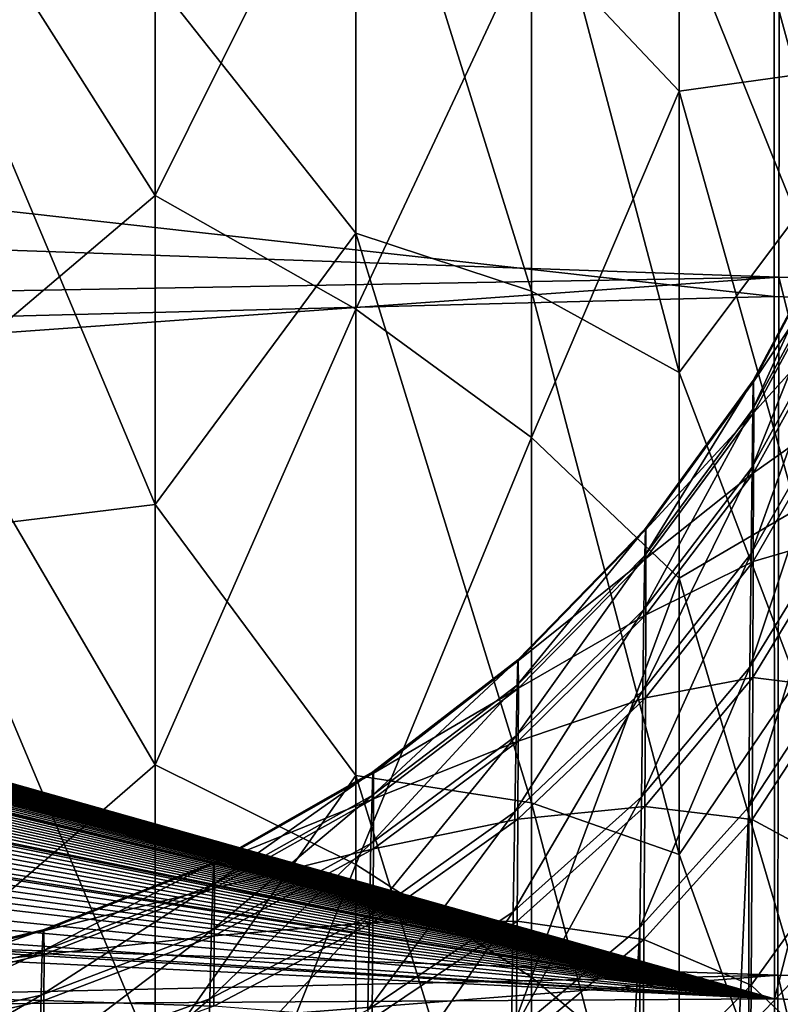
# Model space of a CAD drawing. Header units: metres. Extents: x -22 to 73, y -229 to 22.
# Tile 438 of 447: x 67.45 to 69.21, y 8.86 to 11.14. Entities that reach past the tile are written whole.
import ezdxf

# ---------------------------------------------------------------- set-up
doc = ezdxf.new("R2010")
doc.units = ezdxf.units.M
doc.layers.add('solid_509500_SW0001', color=7, linetype='CONTINUOUS')

msp = doc.modelspace()

# ---------------------------------------------------------------- linework, layer by layer
at = {"layer": 'solid_509500_SW0001'}
for points in [[(53.799999, 11.083866, 85.8367), (69.202759, 10.544668, 86.160667), (69.205086, 12.078847, 85.17852)], [(53.799999, 11.872946, 85.321465), (53.799999, 11.083866, 85.8367), (69.205086, 12.078847, 85.17852)], [(69.609344, 10.534012, 86.13485), (69.205086, 12.078847, 85.17852), (69.202759, 10.544668, 86.160667)], [(69.609802, 12.065988, 85.154037), (69.205086, 12.078847, 85.17852), (69.609344, 10.534012, 86.13485)], [(62.762138, 11.216976, 50.246708), (69.192398, 12.044147, 50.797138), (69.192436, 10.500143, 49.813549)], [(69.608002, 10.485254, 49.838364), (69.192436, 10.500143, 49.813549), (69.192398, 12.044147, 50.797138)], [(69.608002, 10.485254, 49.838364), (69.192398, 12.044147, 50.797138), (69.608047, 12.029152, 50.821976)], [(68.972176, 10.974363, 56.171429), (68.972176, 12.008111, 57.222382), (68.63073, 11.336798, 55.780785)], [(69.243576, 11.012195, 57.001842), (68.972176, 12.008111, 57.222382), (68.972176, 10.974363, 56.171429)], [(69.243576, 11.012195, 57.001842), (69.243576, 11.932029, 58.007271), (68.972176, 12.008111, 57.222382)], [(67.76059, 10.73327, 54.071732), (67.76059, 11.959654, 55.109447), (67.245842, 11.543898, 54.251423)], [(68.224693, 11.666991, 55.424889), (67.76059, 11.959654, 55.109447), (67.76059, 10.73327, 54.071732)], [(67.76059, 11.23317, 81.814865), (68.224693, 11.816293, 80.738586), (68.224693, 10.646147, 81.731567)], [(68.224693, 11.816293, 80.738586), (68.63073, 11.616148, 80.26078), (68.63073, 10.512208, 81.219498)], [(68.224693, 10.646147, 81.731567), (68.224693, 11.816293, 80.738586), (68.63073, 10.512208, 81.219498)], [(68.972176, 11.363917, 79.764633), (69.243576, 11.677129, 78.621338), (69.243576, 10.686223, 79.617783)], [(68.224693, 10.470617, 54.412571), (68.224693, 11.666991, 55.424889), (67.76059, 10.73327, 54.071732)], [(68.63073, 11.336798, 55.780785), (68.224693, 11.666991, 55.424889), (68.224693, 10.470617, 54.412571)], [(68.63073, 11.616148, 80.26078), (68.972176, 11.363917, 79.764633), (68.972176, 10.324289, 80.686775)], [(68.63073, 10.512208, 81.219498), (68.63073, 11.616148, 80.26078), (68.972176, 10.324289, 80.686775)], [(67.76059, 10.73327, 54.071732), (67.245842, 11.543898, 54.251423), (67.245842, 10.297014, 53.294338)], [(68.972176, 10.324289, 80.686775), (68.972176, 11.363917, 79.764633), (69.243576, 10.686223, 79.617783)], [(68.63073, 10.174283, 54.797115), (68.63073, 11.336798, 55.780785), (68.224693, 10.470617, 54.412571)], [(68.972176, 10.974363, 56.171429), (68.63073, 11.336798, 55.780785), (68.63073, 10.174283, 54.797115)], [(67.245842, 11.244019, 82.277779), (67.76059, 11.23317, 81.814865), (67.76059, 10.019146, 82.719078)], [(67.245842, 9.956763, 83.203476), (67.245842, 11.244019, 82.277779), (67.76059, 10.019146, 82.719078)], [(67.76059, 10.019146, 82.719078), (67.76059, 11.23317, 81.814865), (68.224693, 10.646147, 81.731567)], [(63.922863, 10.364244, 49.73576), (62.762138, 11.216976, 50.246708), (69.192436, 10.500143, 49.813549)], [(53.799999, 11.083866, 85.8367), (53.799999, 10.272465, 86.316017), (69.202759, 10.544668, 86.160667)], [(69.243576, 10.007937, 56.080723), (69.243576, 11.012195, 57.001842), (68.972176, 10.974363, 56.171429)], [(68.972176, 9.849014, 55.219208), (68.972176, 10.974363, 56.171429), (68.63073, 10.174283, 54.797115)], [(69.243576, 10.007937, 56.080723), (68.972176, 10.974363, 56.171429), (68.972176, 9.849014, 55.219208)], [(67.76059, 9.417295, 53.150276), (67.76059, 10.73327, 54.071732), (67.245842, 10.297014, 53.294338)], [(68.224693, 10.470617, 54.412571), (67.76059, 10.73327, 54.071732), (67.76059, 9.417295, 53.150276)], [(68.972176, 10.324289, 80.686775), (69.243576, 10.686223, 79.617783), (69.243576, 9.610623, 80.522141)], [(69.142647, 10.239435, 66.571785), (69.341591, 10.608629, 66.632164), (69.342537, 10.679342, 65.987625)], [(69.143883, 10.305555, 65.968956), (69.142647, 10.239435, 66.571785), (69.342537, 10.679342, 65.987625)], [(69.143883, 10.305555, 65.968956), (69.342537, 10.679342, 65.987625), (69.343086, 10.676578, 65.33905)], [(69.144608, 10.302959, 65.362358), (69.143883, 10.305555, 65.968956), (69.343086, 10.676578, 65.33905)], [(69.144608, 10.302959, 65.362358), (69.343086, 10.676578, 65.33905), (69.343292, 10.600386, 64.69487)], [(67.76059, 10.019146, 82.719078), (68.224693, 10.646147, 81.731567), (68.224693, 9.392944, 82.617424)], [(68.224693, 10.646147, 81.731567), (68.63073, 10.512208, 81.219498), (68.63073, 9.329487, 82.07914)], [(68.224693, 9.392944, 82.617424), (68.224693, 10.646147, 81.731567), (68.63073, 9.329487, 82.07914)], [(69.140976, 10.105609, 67.162964), (69.340317, 10.465519, 67.264244), (69.341591, 10.608629, 66.632164)], [(69.142647, 10.239435, 66.571785), (69.140976, 10.105609, 67.162964), (69.341591, 10.608629, 66.632164)], [(69.144867, 10.231696, 64.75988), (69.144608, 10.302959, 65.362358), (69.343292, 10.600386, 64.69487)], [(69.144867, 10.231696, 64.75988), (69.343292, 10.600386, 64.69487), (69.343086, 10.451672, 64.063484)], [(53.799999, 9.440376, 86.758446), (69.200768, 8.931247, 87.006126), (69.202759, 10.544668, 86.160667)], [(53.799999, 10.272465, 86.316017), (53.799999, 9.440376, 86.758446), (69.202759, 10.544668, 86.160667)], [(69.609062, 8.922728, 86.979286), (69.202759, 10.544668, 86.160667), (69.200768, 8.931247, 87.006126)], [(69.609344, 10.534012, 86.13485), (69.202759, 10.544668, 86.160667), (69.609062, 8.922728, 86.979286)], [(63.922863, 10.364244, 49.73576), (69.192436, 10.500143, 49.813549), (69.192551, 8.876286, 48.968143)], [(68.63073, 10.512208, 81.219498), (68.972176, 10.324289, 80.686775), (68.972176, 9.210139, 81.517342)], [(68.63073, 9.329487, 82.07914), (68.63073, 10.512208, 81.219498), (68.972176, 9.210139, 81.517342)], [(69.608002, 10.485254, 49.838364), (69.192551, 8.876286, 48.968143), (69.192436, 10.500143, 49.813549)], [(68.224693, 9.186846, 53.513664), (68.224693, 10.470617, 54.412571), (67.76059, 9.417295, 53.150276)], [(68.63073, 10.174283, 54.797115), (68.224693, 10.470617, 54.412571), (68.224693, 9.186846, 53.513664)], [(69.607941, 8.861506, 48.993137), (69.192551, 8.876286, 48.968143), (69.608002, 10.485254, 49.838364)], [(69.138847, 9.905849, 67.734932), (69.338684, 10.25191, 67.875771), (69.340317, 10.465519, 67.264244)], [(69.140976, 10.105609, 67.162964), (69.138847, 9.905849, 67.734932), (69.340317, 10.465519, 67.264244)], [(69.144608, 10.092611, 64.169357), (69.343086, 10.451672, 64.063484), (69.342537, 10.232445, 63.453068)], [(69.144608, 10.092611, 64.169357), (69.144867, 10.231696, 64.75988), (69.343086, 10.451672, 64.063484)], [(63.924011, 10.363164, 49.735149), (63.922863, 10.364244, 49.73576), (69.192551, 8.876286, 48.968143)], [(63.92487, 10.361892, 49.734425), (63.924011, 10.363164, 49.735149), (69.192551, 8.876286, 48.968143)], [(63.92548, 10.360439, 49.733601), (63.92487, 10.361892, 49.734425), (69.192551, 8.876286, 48.968143)], [(63.925861, 10.358825, 49.732685), (63.92548, 10.360439, 49.733601), (69.192551, 8.876286, 48.968143)], [(63.926037, 10.357072, 49.731693), (63.925861, 10.358825, 49.732685), (69.192551, 8.876286, 48.968143)], [(63.926025, 10.3552, 49.730633), (63.926037, 10.357072, 49.731693), (69.192551, 8.876286, 48.968143)], [(63.917976, 10.330683, 49.716755), (63.919617, 10.334163, 49.718723), (69.192551, 8.876286, 48.968143)], [(63.919617, 10.334163, 49.718723), (63.921051, 10.337425, 49.72057), (69.192551, 8.876286, 48.968143)], [(63.921051, 10.337425, 49.72057), (63.922291, 10.340486, 49.722298), (69.192551, 8.876286, 48.968143)], [(63.922291, 10.340486, 49.722298), (63.923351, 10.343366, 49.72393), (69.192551, 8.876286, 48.968143)], [(63.923351, 10.343366, 49.72393), (63.924236, 10.346078, 49.725464), (69.192551, 8.876286, 48.968143)], [(63.924236, 10.346078, 49.725464), (63.924946, 10.34862, 49.726902), (69.192551, 8.876286, 48.968143)], [(63.924946, 10.34862, 49.726902), (63.92548, 10.350987, 49.728245), (69.192551, 8.876286, 48.968143)], [(63.92548, 10.350987, 49.728245), (63.925838, 10.353179, 49.729485), (69.192551, 8.876286, 48.968143)], [(63.925838, 10.353179, 49.729485), (63.926025, 10.3552, 49.730633), (69.192551, 8.876286, 48.968143)], [(63.906063, 10.309218, 49.704643), (63.908958, 10.314042, 49.707363), (69.192551, 8.876286, 48.968143)], [(63.908958, 10.314042, 49.707363), (63.911636, 10.318673, 49.709976), (69.192551, 8.876286, 48.968143)], [(63.911636, 10.318673, 49.709976), (63.914021, 10.322989, 49.71241), (69.192551, 8.876286, 48.968143)], [(63.914021, 10.322989, 49.71241), (63.916122, 10.326975, 49.714661), (69.192551, 8.876286, 48.968143)], [(63.916122, 10.326975, 49.714661), (63.917976, 10.330683, 49.716755), (69.192551, 8.876286, 48.968143)], [(68.972176, 9.210139, 81.517342), (68.972176, 10.324289, 80.686775), (69.243576, 9.610623, 80.522141)], [(63.889896, 10.284672, 49.690834), (63.893436, 10.289793, 49.693714), (69.192551, 8.876286, 48.968143)], [(63.893436, 10.289793, 49.693714), (63.896782, 10.294737, 49.696491), (69.192551, 8.876286, 48.968143)], [(63.896782, 10.294737, 49.696491), (63.899971, 10.299576, 49.699215), (69.192551, 8.876286, 48.968143)], [(63.899971, 10.299576, 49.699215), (63.903053, 10.304381, 49.70192), (69.192551, 8.876286, 48.968143)], [(63.903053, 10.304381, 49.70192), (63.904747, 10.307085, 49.703442), (69.192551, 8.876286, 48.968143)], [(63.904747, 10.307085, 49.703442), (63.906063, 10.309218, 49.704643), (69.192551, 8.876286, 48.968143)], [(67.76059, 9.417295, 53.150276), (67.245842, 10.297014, 53.294338), (67.245842, 8.971191, 52.449993)], [(68.892982, 9.901585, 66.516525), (69.142647, 10.239435, 66.571785), (69.143883, 10.305555, 65.968956)], [(68.894478, 9.963449, 65.951866), (68.892982, 9.901585, 66.516525), (69.143883, 10.305555, 65.968956)], [(68.894478, 9.963449, 65.951866), (69.143883, 10.305555, 65.968956), (69.144608, 10.302959, 65.362358)], [(68.895363, 9.960978, 65.383698), (68.894478, 9.963449, 65.951866), (69.144608, 10.302959, 65.362358)], [(68.895363, 9.960978, 65.383698), (69.144608, 10.302959, 65.362358), (69.144867, 10.231696, 64.75988)], [(63.872627, 10.26108, 49.677605), (63.877525, 10.267577, 49.681244), (69.192551, 8.876286, 48.968143)], [(63.877525, 10.267577, 49.681244), (63.881996, 10.273631, 49.684639), (69.192551, 8.876286, 48.968143)], [(63.881996, 10.273631, 49.684639), (63.886097, 10.279306, 49.68782), (69.192551, 8.876286, 48.968143)], [(63.886097, 10.279306, 49.68782), (63.889896, 10.284672, 49.690834), (69.192551, 8.876286, 48.968143)], [(63.854717, 10.238322, 49.664875), (63.86129, 10.246511, 49.669453), (69.192551, 8.876286, 48.968143)], [(63.86129, 10.246511, 49.669453), (63.867237, 10.254078, 49.673683), (69.192551, 8.876286, 48.968143)], [(63.867237, 10.254078, 49.673683), (63.872627, 10.26108, 49.677605), (69.192551, 8.876286, 48.968143)], [(69.136238, 9.642735, 68.280449), (69.336678, 9.970562, 68.459), (69.338684, 10.25191, 67.875771)], [(69.138847, 9.905849, 67.734932), (69.136238, 9.642735, 68.280449), (69.338684, 10.25191, 67.875771)], [(63.839405, 10.219862, 49.654579), (63.847446, 10.229457, 49.659927), (69.192551, 8.876286, 48.968143)], [(63.847446, 10.229457, 49.659927), (63.854717, 10.238322, 49.664875), (69.192551, 8.876286, 48.968143)], [(68.890953, 9.776321, 67.070297), (69.140976, 10.105609, 67.162964), (69.142647, 10.239435, 66.571785)], [(68.892982, 9.901585, 66.516525), (68.890953, 9.776321, 67.070297), (69.142647, 10.239435, 66.571785)], [(68.895676, 9.894216, 64.819382), (68.895363, 9.960978, 65.383698), (69.144867, 10.231696, 64.75988)], [(68.895676, 9.894216, 64.819382), (69.144867, 10.231696, 64.75988), (69.144608, 10.092611, 64.169357)], [(69.143875, 9.887585, 63.598454), (69.342537, 10.232445, 63.453068), (69.341591, 9.945551, 62.871563)], [(69.143875, 9.887585, 63.598454), (69.144608, 10.092611, 64.169357), (69.342537, 10.232445, 63.453068)], [(63.809906, 10.186234, 49.635887), (63.820705, 10.198281, 49.642574), (69.192551, 8.876286, 48.968143)], [(63.820705, 10.198281, 49.642574), (63.830521, 10.209486, 49.648804), (69.192551, 8.876286, 48.968143)], [(63.830521, 10.209486, 49.648804), (63.839405, 10.219862, 49.654579), (69.192551, 8.876286, 48.968143)], [(63.798122, 10.173391, 49.628769), (63.803791, 10.179529, 49.632172), (69.192551, 8.876286, 48.968143)], [(63.803791, 10.179529, 49.632172), (63.809906, 10.186234, 49.635887), (69.192551, 8.876286, 48.968143)], [(63.771732, 10.145636, 49.613426), (63.785385, 10.15983, 49.621265), (69.192551, 8.876286, 48.968143)], [(63.785385, 10.15983, 49.621265), (63.798122, 10.173391, 49.628769), (69.192551, 8.876286, 48.968143)], [(68.63073, 8.926845, 53.923649), (68.63073, 10.174283, 54.797115), (68.224693, 9.186846, 53.513664)], [(68.972176, 9.849014, 55.219208), (68.63073, 10.174283, 54.797115), (68.63073, 8.926845, 53.923649)], [(63.741859, 10.115675, 49.596928), (63.75721, 10.130889, 49.605297), (69.192551, 8.876286, 48.968143)], [(63.75721, 10.130889, 49.605297), (63.771732, 10.145636, 49.613426), (69.192551, 8.876286, 48.968143)], [(63.725746, 10.100082, 49.588364), (63.741859, 10.115675, 49.596928), (69.192551, 8.876286, 48.968143)], [(63.690945, 10.067606, 49.570587), (63.708843, 10.084109, 49.579613), (69.192551, 8.876286, 48.968143)], [(63.708843, 10.084109, 49.579613), (63.725746, 10.100082, 49.588364), (69.192551, 8.876286, 48.968143)], [(68.888359, 9.589316, 67.60611), (69.138847, 9.905849, 67.734932), (69.140976, 10.105609, 67.162964)], [(68.890953, 9.776321, 67.070297), (68.888359, 9.589316, 67.60611), (69.140976, 10.105609, 67.162964)], [(68.895363, 9.763955, 64.266273), (69.144608, 10.092611, 64.169357), (69.143875, 9.887585, 63.598454)], [(68.895363, 9.763955, 64.266273), (68.895676, 9.894216, 64.819382), (69.144608, 10.092611, 64.169357)], [(63.671745, 10.05033, 49.561157), (63.690945, 10.067606, 49.570587), (69.192551, 8.876286, 48.968143)], [(63.650883, 10.032036, 49.551201), (63.671745, 10.05033, 49.561157), (69.192551, 8.876286, 48.968143)], [(63.628002, 10.012503, 49.540592), (63.650883, 10.032036, 49.551201), (69.192551, 8.876286, 48.968143)], [(67.245842, 9.956763, 83.203476), (67.76059, 10.019146, 82.719078), (67.76059, 8.732707, 83.516907)], [(67.76059, 8.732707, 83.516907), (67.76059, 10.019146, 82.719078), (68.224693, 9.392944, 82.617424)], [(63.602703, 9.991519, 49.529224), (63.617641, 10.003841, 49.535896), (69.192551, 8.876286, 48.968143)], [(63.617641, 10.003841, 49.535896), (63.628002, 10.012503, 49.540592), (69.192551, 8.876286, 48.968143)], [(69.243576, 8.926956, 55.250984), (69.243576, 10.007937, 56.080723), (68.972176, 9.849014, 55.219208)], [(63.574585, 9.96891, 49.517014), (63.602703, 9.991519, 49.529224), (69.192551, 8.876286, 48.968143)], [(69.336678, 9.970562, 68.459), (69.133324, 9.320226, 68.792091), (69.33445, 9.625714, 69.005997)], [(69.136238, 9.642735, 68.280449), (69.133324, 9.320226, 68.792091), (69.336678, 9.970562, 68.459)], [(63.543228, 9.944527, 49.503883), (63.574585, 9.96891, 49.517014), (69.192551, 8.876286, 48.968143)], [(67.245842, 8.593722, 84.013458), (67.245842, 9.956763, 83.203476), (67.76059, 8.732707, 83.516907)], [(68.59758, 9.601815, 66.467499), (68.892982, 9.901585, 66.516525), (68.894478, 9.963449, 65.951866)], [(68.599304, 9.659849, 65.936707), (68.59758, 9.601815, 66.467499), (68.894478, 9.963449, 65.951866)], [(68.599304, 9.659849, 65.936707), (68.894478, 9.963449, 65.951866), (68.895363, 9.960978, 65.383698)], [(68.600334, 9.657453, 65.402634), (68.599304, 9.659849, 65.936707), (68.895363, 9.960978, 65.383698)], [(68.600334, 9.657453, 65.402634), (68.895363, 9.960978, 65.383698), (68.895676, 9.894216, 64.819382)], [(63.508198, 9.918251, 49.48978), (63.543228, 9.944527, 49.503883), (69.192551, 8.876286, 48.968143)], [(69.142647, 9.619273, 63.054577), (69.341591, 9.945551, 62.871563), (69.340317, 9.594874, 62.326527)], [(69.142647, 9.619273, 63.054577), (69.143875, 9.887585, 63.598454), (69.341591, 9.945551, 62.871563)], [(63.469025, 9.890001, 49.47467), (63.508198, 9.918251, 49.48978), (69.192551, 8.876286, 48.968143)], [(68.595222, 9.484226, 66.988098), (68.890953, 9.776321, 67.070297), (68.892982, 9.901585, 66.516525)], [(68.59758, 9.601815, 66.467499), (68.595222, 9.484226, 66.988098), (68.892982, 9.901585, 66.516525)], [(68.885216, 9.342975, 68.117188), (69.136238, 9.642735, 68.280449), (69.138847, 9.905849, 67.734932)], [(68.888359, 9.589316, 67.60611), (68.885216, 9.342975, 68.117188), (69.138847, 9.905849, 67.734932)], [(63.425243, 9.859735, 49.458542), (63.469025, 9.890001, 49.47467), (69.192551, 8.876286, 48.968143)], [(68.600693, 9.594673, 64.8722), (68.600334, 9.657453, 65.402634), (68.895676, 9.894216, 64.819382)], [(68.600693, 9.594673, 64.8722), (68.895676, 9.894216, 64.819382), (68.895363, 9.763955, 64.266273)], [(68.894478, 9.571953, 63.731514), (69.143875, 9.887585, 63.598454), (69.142647, 9.619273, 63.054577)], [(68.894478, 9.571953, 63.731514), (68.895363, 9.763955, 64.266273), (69.143875, 9.887585, 63.598454)], [(63.376373, 9.827489, 49.441433), (63.425243, 9.859735, 49.458542), (69.192551, 8.876286, 48.968143)], [(68.972176, 8.641456, 54.373665), (68.972176, 9.849014, 55.219208), (68.63073, 8.926845, 53.923649)], [(69.243576, 8.926956, 55.250984), (68.972176, 9.849014, 55.219208), (68.972176, 8.641456, 54.373665)], [(63.339314, 9.804068, 49.429047), (63.376373, 9.827489, 49.441433), (69.192551, 8.876286, 48.968143)], [(63.262711, 9.758234, 49.404922), (63.322269, 9.793566, 49.423508), (69.192551, 8.876286, 48.968143)], [(63.322269, 9.793566, 49.423508), (63.339314, 9.804068, 49.429047), (69.192551, 8.876286, 48.968143)], [(68.592224, 9.308627, 67.491875), (68.888359, 9.589316, 67.60611), (68.890953, 9.776321, 67.070297)], [(68.595222, 9.484226, 66.988098), (68.592224, 9.308627, 67.491875), (68.890953, 9.776321, 67.070297)], [(63.196697, 9.721385, 49.385632), (63.262711, 9.758234, 49.404922), (69.192551, 8.876286, 48.968143)], [(68.600334, 9.472257, 64.352287), (68.895363, 9.763955, 64.266273), (68.894478, 9.571953, 63.731514)], [(68.600334, 9.472257, 64.352287), (68.600693, 9.594673, 64.8722), (68.895363, 9.763955, 64.266273)], [(63.122971, 9.682901, 49.365585), (63.196697, 9.721385, 49.385632), (69.192551, 8.876286, 48.968143)], [(63.040226, 9.642847, 49.344826), (63.122971, 9.682901, 49.365585), (69.192551, 8.876286, 48.968143)], [(68.262329, 9.346107, 66.425674), (68.59758, 9.601815, 66.467499), (68.599304, 9.659849, 65.936707)], [(68.264252, 9.400809, 65.923767), (68.262329, 9.346107, 66.425674), (68.599304, 9.659849, 65.936707)], [(68.264252, 9.400809, 65.923767), (68.599304, 9.659849, 65.936707), (68.600334, 9.657453, 65.402634)], [(68.265404, 9.398439, 65.418793), (68.264252, 9.400809, 65.923767), (68.600334, 9.657453, 65.402634)], [(68.265404, 9.398439, 65.418793), (68.600334, 9.657453, 65.402634), (68.600693, 9.594673, 64.8722)], [(62.947159, 9.601418, 49.323471), (63.040226, 9.642847, 49.344826), (69.192551, 8.876286, 48.968143)], [(69.136238, 9.642735, 68.280449), (68.88166, 9.040996, 68.596573), (69.133324, 9.320226, 68.792091)], [(68.885216, 9.342975, 68.117188), (68.88166, 9.040996, 68.596573), (69.136238, 9.642735, 68.280449)], [(53.799999, 8.779965, 48.923515), (53.799999, 9.626987, 49.336636), (69.192551, 8.876286, 48.968143)], [(61.401718, 9.334158, 49.188473), (69.192551, 8.876286, 48.968143), (53.799999, 9.626987, 49.336636)], [(68.892982, 9.320694, 63.22205), (69.142647, 9.619273, 63.054577), (69.140976, 9.291309, 62.544796)], [(68.892982, 9.320694, 63.22205), (68.894478, 9.571953, 63.731514), (69.142647, 9.619273, 63.054577)], [(68.972176, 9.210139, 81.517342), (69.243576, 9.610623, 80.522141), (69.243576, 8.458855, 81.327263)], [(69.33445, 9.625714, 69.005997), (69.133324, 9.320226, 68.792091), (69.134003, 3.933079, 76.487602)], [(69.33445, 9.625714, 69.005997), (69.134003, 3.933079, 76.487602), (69.334793, 4.238321, 76.701332)], [(69.140976, 9.291309, 62.544796), (69.142647, 9.619273, 63.054577), (69.340317, 9.594874, 62.326527)], [(62.764202, 9.529904, 49.286877), (62.947159, 9.601418, 49.323471), (69.192551, 8.876286, 48.968143)], [(68.259697, 9.23515, 66.918007), (68.595222, 9.484226, 66.988098), (68.59758, 9.601815, 66.467499)], [(68.262329, 9.346107, 66.425674), (68.259697, 9.23515, 66.918007), (68.59758, 9.601815, 66.467499)], [(68.2658, 9.339046, 64.917274), (68.265404, 9.398439, 65.418793), (68.600693, 9.594673, 64.8722)], [(68.2658, 9.339046, 64.917274), (68.600693, 9.594673, 64.8722), (68.600334, 9.472257, 64.352287)], [(68.5886, 9.077263, 67.972466), (68.885216, 9.342975, 68.117188), (68.888359, 9.589316, 67.60611)], [(68.592224, 9.308627, 67.491875), (68.5886, 9.077263, 67.972466), (68.888359, 9.589316, 67.60611)], [(69.140976, 9.291309, 62.544796), (69.340317, 9.594874, 62.326527), (69.338684, 9.184978, 61.824917)], [(68.599304, 9.291847, 63.849598), (68.894478, 9.571953, 63.731514), (68.892982, 9.320694, 63.22205)], [(68.599304, 9.291847, 63.849598), (68.600334, 9.472257, 64.352287), (68.894478, 9.571953, 63.731514)], [(62.5769, 9.468895, 49.255936), (62.764202, 9.529904, 49.286877), (69.192551, 8.876286, 48.968143)], [(62.191994, 9.379315, 49.210949), (62.5769, 9.468895, 49.255936), (69.192551, 8.876286, 48.968143)], [(68.256355, 9.069381, 67.394508), (68.592224, 9.308627, 67.491875), (68.595222, 9.484226, 66.988098)], [(68.259697, 9.23515, 66.918007), (68.256355, 9.069381, 67.394508), (68.595222, 9.484226, 66.988098)], [(68.265404, 9.223335, 64.425682), (68.600334, 9.472257, 64.352287), (68.599304, 9.291847, 63.849598)], [(68.265404, 9.223335, 64.425682), (68.2658, 9.339046, 64.917274), (68.600334, 9.472257, 64.352287)], [(53.799999, 9.440376, 86.758446), (53.799999, 8.589276, 87.163101), (69.200768, 8.931247, 87.006126)], [(67.76059, 8.022716, 52.352772), (67.76059, 9.417295, 53.150276), (67.245842, 8.971191, 52.449993)], [(68.224693, 9.186846, 53.513664), (67.76059, 9.417295, 53.150276), (67.76059, 8.022716, 52.352772)], [(67.893921, 9.139564, 66.391891), (68.262329, 9.346107, 66.425674), (68.264252, 9.400809, 65.923767)], [(67.896004, 9.191499, 65.913307), (67.893921, 9.139564, 66.391891), (68.264252, 9.400809, 65.923767)], [(67.896004, 9.191499, 65.913307), (68.264252, 9.400809, 65.923767), (68.265404, 9.398439, 65.418793)], [(61.798286, 9.334158, 49.188473), (62.191994, 9.379315, 49.210949), (69.192551, 8.876286, 48.968143)], [(67.76059, 8.732707, 83.516907), (68.224693, 9.392944, 82.617424), (68.224693, 8.066463, 83.389236)], [(67.897247, 9.189104, 65.431854), (67.896004, 9.191499, 65.913307), (68.265404, 9.398439, 65.418793)], [(67.897247, 9.189104, 65.431854), (68.265404, 9.398439, 65.418793), (68.2658, 9.339046, 64.917274)], [(68.224693, 9.392944, 82.617424), (68.63073, 9.329487, 82.07914), (68.63073, 8.076849, 82.833275)], [(68.224693, 8.066463, 83.389236), (68.224693, 9.392944, 82.617424), (68.63073, 8.076849, 82.833275)], [(61.401718, 9.334158, 49.188473), (61.798286, 9.334158, 49.188473), (69.192551, 8.876286, 48.968143)], [(67.89106, 9.034061, 66.86142), (68.259697, 9.23515, 66.918007), (68.262329, 9.346107, 66.425674)], [(67.893921, 9.139564, 66.391891), (67.89106, 9.034061, 66.86142), (68.262329, 9.346107, 66.425674)], [(67.897682, 9.132434, 64.953705), (67.897247, 9.189104, 65.431854), (68.2658, 9.339046, 64.917274)], [(67.897682, 9.132434, 64.953705), (68.2658, 9.339046, 64.917274), (68.265404, 9.223335, 64.425682)], [(68.885216, 9.342975, 68.117188), (68.584488, 8.793593, 68.42334), (68.88166, 9.040996, 68.596573)], [(68.5886, 9.077263, 67.972466), (68.584488, 8.793593, 68.42334), (68.885216, 9.342975, 68.117188)], [(68.59758, 9.055771, 63.370647), (68.892982, 9.320694, 63.22205), (68.890945, 9.013573, 62.744495)], [(68.59758, 9.055771, 63.370647), (68.599304, 9.291847, 63.849598), (68.892982, 9.320694, 63.22205)], [(68.63073, 9.329487, 82.07914), (68.972176, 9.210139, 81.517342), (68.972176, 8.029509, 82.250336)], [(68.63073, 8.076849, 82.833275), (68.63073, 9.329487, 82.07914), (68.972176, 8.029509, 82.250336)], [(69.133324, 9.320226, 68.792091), (68.88166, 9.040996, 68.596573), (68.882759, 3.654026, 76.292206)], [(69.133324, 9.320226, 68.792091), (68.882759, 3.654026, 76.292206), (69.134003, 3.933079, 76.487602)], [(68.890945, 9.013573, 62.744495), (68.892982, 9.320694, 63.22205), (69.140976, 9.291309, 62.544796)], [(68.252319, 8.850899, 67.849174), (68.5886, 9.077263, 67.972466), (68.592224, 9.308627, 67.491875)], [(68.256355, 9.069381, 67.394508), (68.252319, 8.850899, 67.849174), (68.592224, 9.308627, 67.491875)], [(68.264252, 9.052854, 63.950352), (68.599304, 9.291847, 63.849598), (68.59758, 9.055771, 63.370647)], [(68.264252, 9.052854, 63.950352), (68.265404, 9.223335, 64.425682), (68.599304, 9.291847, 63.849598)], [(68.890945, 9.013573, 62.744495), (69.140976, 9.291309, 62.544796), (69.138847, 8.907956, 62.075623)], [(69.138847, 8.907956, 62.075623), (69.140976, 9.291309, 62.544796), (69.338684, 9.184978, 61.824917)], [(67.887444, 8.876348, 67.315948), (68.256355, 9.069381, 67.394508), (68.259697, 9.23515, 66.918007)], [(67.89106, 9.034061, 66.86142), (67.887444, 8.876348, 67.315948), (68.259697, 9.23515, 66.918007)], [(67.897247, 9.022158, 64.485008), (68.265404, 9.223335, 64.425682), (68.264252, 9.052854, 63.950352)], [(67.897247, 9.022158, 64.485008), (67.897682, 9.132434, 64.953705), (68.265404, 9.223335, 64.425682)], [(68.972176, 8.029509, 82.250336), (68.972176, 9.210139, 81.517342), (69.243576, 8.458855, 81.327263)], [(67.499702, 8.986301, 66.366821), (67.893921, 9.139564, 66.391891), (67.896004, 9.191499, 65.913307)], [(67.5019, 9.036092, 65.905548), (67.499702, 8.986301, 66.366821), (67.896004, 9.191499, 65.913307)], [(67.5019, 9.036092, 65.905548), (67.896004, 9.191499, 65.913307), (67.897247, 9.189104, 65.431854)], [(67.50322, 9.033624, 65.441551), (67.5019, 9.036092, 65.905548), (67.897247, 9.189104, 65.431854)], [(67.50322, 9.033624, 65.441551), (67.897247, 9.189104, 65.431854), (67.897682, 9.132434, 64.953705)], [(68.224693, 7.826393, 52.735672), (68.224693, 9.186846, 53.513664), (67.76059, 8.022716, 52.352772)], [(68.63073, 8.926845, 53.923649), (68.224693, 9.186846, 53.513664), (68.224693, 7.826393, 52.735672)], [(69.138847, 8.907956, 62.075623), (69.338684, 9.184978, 61.824917), (69.336678, 8.721122, 61.373085)], [(67.496674, 8.884972, 66.819458), (67.89106, 9.034061, 66.86142), (67.893921, 9.139564, 66.391891)], [(67.499702, 8.986301, 66.366821), (67.496674, 8.884972, 66.819458), (67.893921, 9.139564, 66.391891)], [(67.50367, 8.978957, 64.980766), (67.50322, 9.033624, 65.441551), (67.897682, 9.132434, 64.953705)], [(67.50367, 8.978957, 64.980766), (67.897682, 9.132434, 64.953705), (67.897247, 9.022158, 64.485008)], [(67.88308, 8.6684, 67.749779), (68.252319, 8.850899, 67.849174), (68.256355, 9.069381, 67.394508)], [(67.887444, 8.876348, 67.315948), (67.88308, 8.6684, 67.749779), (68.256355, 9.069381, 67.394508)], [(68.5886, 9.077263, 67.972466), (68.247726, 8.582954, 68.275848), (68.584488, 8.793593, 68.42334)], [(68.252319, 8.850899, 67.849174), (68.247726, 8.582954, 68.275848), (68.5886, 9.077263, 67.972466)], [(67.896004, 8.859741, 64.031761), (68.264252, 9.052854, 63.950352), (68.262329, 8.829788, 63.497402)], [(67.896004, 8.859741, 64.031761), (67.897247, 9.022158, 64.485008), (68.264252, 9.052854, 63.950352)], [(68.262329, 8.829788, 63.497402), (68.59758, 9.055771, 63.370647), (68.595222, 8.767206, 62.921638)], [(68.262329, 8.829788, 63.497402), (68.264252, 9.052854, 63.950352), (68.59758, 9.055771, 63.370647)], [(68.88166, 9.040996, 68.596573), (68.584488, 8.793593, 68.42334), (68.586075, 3.406716, 76.119041)], [(68.88166, 9.040996, 68.596573), (68.586075, 3.406716, 76.119041), (68.882759, 3.654026, 76.292206)], [(68.595222, 8.767206, 62.921638), (68.59758, 9.055771, 63.370647), (68.890945, 9.013573, 62.744495)], [(67.087532, 8.88938, 66.350975), (67.499702, 8.986301, 66.366821), (67.5019, 9.036092, 65.905548)], [(67.089806, 8.937689, 65.900635), (67.087532, 8.88938, 66.350975), (67.5019, 9.036092, 65.905548)], [(67.089806, 8.937689, 65.900635), (67.5019, 9.036092, 65.905548), (67.50322, 9.033624, 65.441551)], [(67.091171, 8.935099, 65.447701), (67.089806, 8.937689, 65.900635), (67.50322, 9.033624, 65.441551)], [(67.091171, 8.935099, 65.447701), (67.50322, 9.033624, 65.441551), (67.50367, 8.978957, 64.980766)], [(67.492844, 8.733381, 67.257767), (67.887444, 8.876348, 67.315948), (67.89106, 9.034061, 66.86142)], [(67.496674, 8.884972, 66.819458), (67.492844, 8.733381, 67.257767), (67.89106, 9.034061, 66.86142)], [(67.50322, 8.872735, 64.529068), (67.897247, 9.022158, 64.485008), (67.896004, 8.859741, 64.031761)], [(67.50322, 8.872735, 64.529068), (67.50367, 8.978957, 64.980766), (67.897247, 9.022158, 64.485008)], [(68.595222, 8.767206, 62.921638), (68.890945, 9.013573, 62.744495), (68.888359, 8.654573, 62.304935)], [(68.888359, 8.654573, 62.304935), (68.890945, 9.013573, 62.744495), (69.138847, 8.907956, 62.075623)], [(67.084404, 8.790854, 66.792976), (67.496674, 8.884972, 66.819458), (67.499702, 8.986301, 66.366821)], [(67.087532, 8.88938, 66.350975), (67.084404, 8.790854, 66.792976), (67.499702, 8.986301, 66.366821)], [(67.091637, 8.881677, 64.997917), (67.091171, 8.935099, 65.447701), (67.50367, 8.978957, 64.980766)], [(67.091637, 8.881677, 64.997917), (67.50367, 8.978957, 64.980766), (67.50322, 8.872735, 64.529068)], [(67.76059, 8.022716, 52.352772), (67.245842, 8.971191, 52.449993), (67.245842, 7.576592, 51.724857)], [(53.799999, 7.720878, 87.52916), (69.199074, 7.250747, 87.708542), (69.200768, 8.931247, 87.006126)], [(53.799999, 8.589276, 87.163101), (53.799999, 7.720878, 87.52916), (69.200768, 8.931247, 87.006126)], [(68.63073, 7.604894, 53.167675), (68.63073, 8.926845, 53.923649), (68.224693, 7.826393, 52.735672)], [(68.972176, 8.641456, 54.373665), (68.63073, 8.926845, 53.923649), (68.63073, 7.604894, 53.167675)], [(69.243576, 7.777539, 54.518982), (69.243576, 8.926956, 55.250984), (68.972176, 8.641456, 54.373665)], [(69.608887, 7.244244, 87.680969), (69.200768, 8.931247, 87.006126), (69.199074, 7.250747, 87.708542)], [(69.609062, 8.922728, 86.979286), (69.200768, 8.931247, 87.006126), (69.608887, 7.244244, 87.680969)], [(68.888359, 8.654573, 62.304935), (69.138847, 8.907956, 62.075623), (69.136238, 8.474133, 61.652992)], [(69.136238, 8.474133, 61.652992), (69.138847, 8.907956, 62.075623), (69.336678, 8.721122, 61.373085)], [(67.080437, 8.643332, 67.221115), (67.492844, 8.733381, 67.257767), (67.496674, 8.884972, 66.819458)], [(67.084404, 8.790854, 66.792976), (67.080437, 8.643332, 67.221115), (67.496674, 8.884972, 66.819458)], [(67.091171, 8.778049, 64.556984), (67.091637, 8.881677, 64.997917), (67.50322, 8.872735, 64.529068)], [(53.799999, 8.779965, 48.923515), (69.192551, 8.876286, 48.968143), (69.192741, 7.184731, 48.267296)], [(67.091171, 8.778049, 64.556984), (67.50322, 8.872735, 64.529068), (67.5019, 8.71636, 64.092209)], [(67.488243, 8.533404, 67.676254), (67.88308, 8.6684, 67.749779), (67.887444, 8.876348, 67.315948)], [(67.492844, 8.733381, 67.257767), (67.488243, 8.533404, 67.676254), (67.887444, 8.876348, 67.315948)], [(67.5019, 8.71636, 64.092209), (67.50322, 8.872735, 64.529068), (67.896004, 8.859741, 64.031761)], [(69.607941, 8.861506, 48.993137), (69.192741, 7.184731, 48.267296), (69.192551, 8.876286, 48.968143)]]:
    msp.add_3dface(points, dxfattribs=at)

doc.saveas('drawing.dxf')
